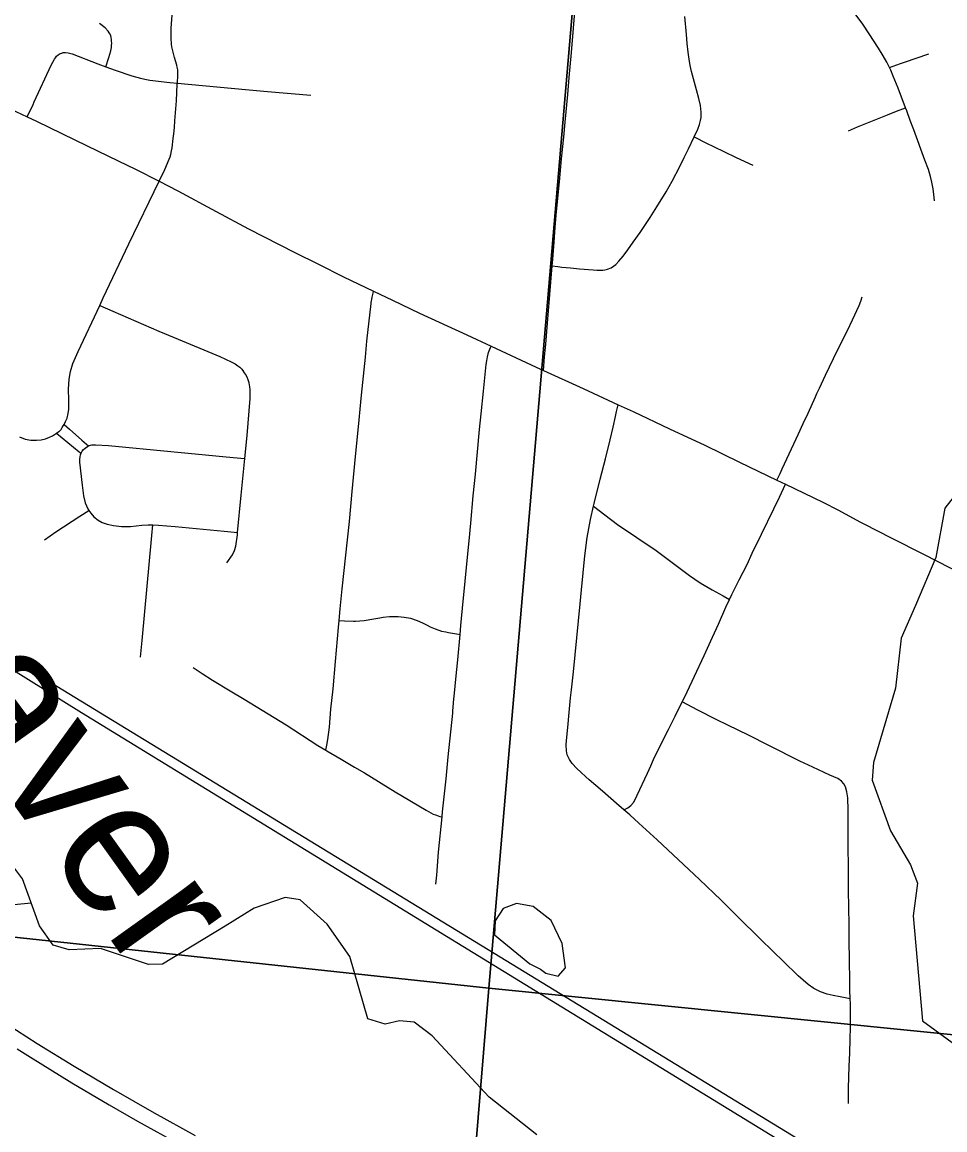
# Model space of a CAD drawing. Extents: x 0 to 34, y 0 to 22.
# Drawn here: x 6.387 to 7.037, y 17.023 to 17.803 of the extents above; entities that cross this region are included whole.
import ezdxf

# ---------------------------------------------------------------- set-up
doc = ezdxf.new("R2010")
doc.units = 0
for name, color, linetype in [('GM_X_City_Street', 7, 'Continuous'), ('GM_X_Corporation', 7, 'Continuous'), ('GM_X_County_Road', 7, 'Continuous'), ('GM_X_Minor_Lake', 7, 'Continuous'), ('GM_X_Minor_River', 7, 'Continuous'), ('GM_X_Minor_River_Text', 7, 'Continuous'), ('GM_X_Rail_Line', 7, 'Continuous'), ('GM_X_Township_Road', 7, 'Continuous'), ('GM_X_US_Route', 7, 'Continuous')]:
    doc.layers.add(name, color=color, linetype=linetype)

msp = doc.modelspace()

# ---------------------------------------------------------------- linework, layer by layer
at = {"layer": 'GM_X_City_Street'}
for points in [[(6.41469, 17.51652), (6.41554, 17.51785), (6.41628, 17.519), (6.41686, 17.52002), (6.41793, 17.52199), (6.41891, 17.52447), (6.41967, 17.52768), (6.42008, 17.5308), (6.42017, 17.53196), (6.42016, 17.53733), (6.41989, 17.54484), (6.42039, 17.55176), (6.42139, 17.55735), (6.42306, 17.5628), (6.42686, 17.57139), (6.44198, 17.60388), (6.44441, 17.6091), (6.46239, 17.6473), (6.48378, 17.69147), (6.48789, 17.6996), (6.49093, 17.70681), (6.49151, 17.70846), (6.492, 17.71027), (6.4925, 17.71266), (6.49291, 17.71488), (6.49378, 17.72136), (6.49414, 17.72468), (6.49463, 17.72929), (6.49495, 17.73379), (6.49595, 17.74806), (6.4966, 17.75977), (6.49665, 17.76041), (6.49701, 17.76603), (6.49688, 17.76985), (6.49661, 17.77161), (6.49635, 17.77304), (6.49471, 17.77845), (6.4934, 17.78315), (6.49283, 17.78602), (6.49251, 17.78794), (6.49217, 17.79219), (6.49225, 17.79573), (6.49233, 17.79927), (6.49324, 17.8113)], [(7.02999, 17.67743), (7.02956, 17.68187), (7.02897, 17.68606), (7.0282, 17.69059), (7.02726, 17.69469), (7.02564, 17.69965), (7.02316, 17.70614), (7.01534, 17.72743), (7.01291, 17.73417), (7.01043, 17.74084), (7.00959, 17.74306), (7.00436, 17.75699), (7.00094, 17.76545), (6.99923, 17.76947), (6.99823, 17.77147), (6.99641, 17.77511), (6.99385, 17.77964), (6.99042, 17.78519), (6.98384, 17.79528), (6.97949, 17.80203), (6.97265, 17.81117)], [(6.44633, 17.77193), (6.4483, 17.77846), (6.44968, 17.78314), (6.45017, 17.78544), (6.45034, 17.78697), (6.45042, 17.78849), (6.45035, 17.79011), (6.45025, 17.79129), (6.45003, 17.79261), (6.44968, 17.79367), (6.44922, 17.79497), (6.44861, 17.7959), (6.44787, 17.79707), (6.44569, 17.79933), (6.44184, 17.80255)], [(6.76062, 17.63172), (6.76461, 17.63122), (6.76755, 17.63086), (6.77345, 17.63034), (6.78, 17.62968), (6.78943, 17.62887), (6.79216, 17.62872), (6.79451, 17.62869), (6.79626, 17.62872), (6.79772, 17.62889), (6.79967, 17.62939), (6.80211, 17.63042), (6.80396, 17.63154), (6.80541, 17.63273), (6.80763, 17.63496), (6.81062, 17.63863), (6.81396, 17.64299), (6.81771, 17.64837), (6.82259, 17.6553), (6.8296, 17.66589), (6.83447, 17.67324), (6.84096, 17.68383), (6.84515, 17.69145), (6.85053, 17.7017), (6.85361, 17.70794), (6.8566, 17.71426), (6.86061, 17.72255), (6.86318, 17.72811), (6.86446, 17.73135), (6.86523, 17.73408), (6.86555, 17.7363), (6.86566, 17.73998), (6.86523, 17.7446), (6.86403, 17.74964), (6.86241, 17.75562), (6.86087, 17.76092), (6.85882, 17.76853), (6.85788, 17.7728), (6.85711, 17.77741), (6.85652, 17.7822), (6.85583, 17.78836), (6.85523, 17.79467), (6.85421, 17.80733)], [(6.39078, 17.73681), (6.39495, 17.7455), (6.39575, 17.74719), (6.40785, 17.77311), (6.41011, 17.77744), (6.41074, 17.77836), (6.41144, 17.77934), (6.41265, 17.78047), (6.41407, 17.78127), (6.41518, 17.78166), (6.41623, 17.78191), (6.41791, 17.78205), (6.4196, 17.78187), (6.42245, 17.78105), (6.44062, 17.774), (6.44633, 17.77193), (6.45271, 17.76962), (6.46453, 17.76558), (6.47056, 17.76392), (6.4738, 17.76321), (6.47732, 17.76256), (6.49142, 17.76099), (6.49665, 17.76041)], [(6.99823, 17.77147), (7.00608, 17.77424), (7.00895, 17.77525), (7.02609, 17.78116)], [(6.49665, 17.76041), (6.54465, 17.75596), (6.56011, 17.75455), (6.59055, 17.75185)], [(6.96938, 17.7269), (6.97564, 17.72957), (6.99684, 17.73802), (7.00331, 17.74058), (7.00959, 17.74306)], [(6.86061, 17.72255), (6.86938, 17.71824), (6.87435, 17.71573), (6.88973, 17.70817), (6.89642, 17.7052), (6.90207, 17.70264)], [(6.60121, 17.29045), (6.60194, 17.29405), (6.60273, 17.29801), (6.60373, 17.30673), (6.60483, 17.31931), (6.60629, 17.33379), (6.60802, 17.35291), (6.61008, 17.37702), (6.61053, 17.38176), (6.61131, 17.38998), (6.61269, 17.40415), (6.61645, 17.43868), (6.61781, 17.45165), (6.61984, 17.47267), (6.62165, 17.49245), (6.62461, 17.52332), (6.62538, 17.53083), (6.62639, 17.54052), (6.62906, 17.56732), (6.63019, 17.57862), (6.63311, 17.60508), (6.6332, 17.60591), (6.63336, 17.60705), (6.63353, 17.608), (6.63386, 17.60971), (6.63452, 17.6125), (6.63483, 17.61379)], [(6.91892, 17.48078), (6.92122, 17.4855), (6.92276, 17.48866), (6.926, 17.49572), (6.93416, 17.51329), (6.93755, 17.52071), (6.94093, 17.52791), (6.94608, 17.53952), (6.94715, 17.54173), (6.94897, 17.54565), (6.95308, 17.5547), (6.96165, 17.57225), (6.96879, 17.58607), (6.97232, 17.59357), (6.97695, 17.60378), (6.97805, 17.60687), (6.97894, 17.60989)], [(6.44198, 17.60388), (6.45115, 17.59989), (6.48362, 17.58577), (6.49447, 17.58116), (6.52665, 17.56776), (6.53461, 17.5641), (6.53741, 17.56261), (6.53928, 17.56136), (6.54066, 17.56036), (6.54204, 17.55894), (6.54331, 17.55725)], [(6.67881, 17.19616), (6.67936, 17.20244), (6.68054, 17.21853), (6.68311, 17.24356), (6.6835, 17.24696), (6.68593, 17.2704), (6.6874, 17.28582), (6.69059, 17.31663), (6.69071, 17.31786), (6.69098, 17.32092), (6.69149, 17.32644), (6.69189, 17.33074), (6.69281, 17.3406), (6.69414, 17.35417), (6.69573, 17.37206), (6.69628, 17.37827), (6.69803, 17.39553), (6.69846, 17.39984), (6.70122, 17.42882), (6.70207, 17.43807), (6.70326, 17.45042), (6.70506, 17.46957), (6.70663, 17.485), (6.70955, 17.51648), (6.71055, 17.52757), (6.71225, 17.54345), (6.71418, 17.56226), (6.71451, 17.5647), (6.715, 17.56754), (6.71588, 17.57057), (6.71725, 17.57419), (6.7176, 17.57513)], [(6.53143, 17.42249), (6.5354, 17.42816), (6.53684, 17.43109), (6.53777, 17.43417), (6.53892, 17.44225), (6.53908, 17.44387), (6.54164, 17.47013), (6.54414, 17.496), (6.54572, 17.51219), (6.54782, 17.53822), (6.54797, 17.54289), (6.54796, 17.54454), (6.54777, 17.54649), (6.54715, 17.54941), (6.54653, 17.55151), (6.5457, 17.55337), (6.54462, 17.55537), (6.54331, 17.55725)], [(6.97055, 17.11533), (6.9634, 17.11681), (6.9586, 17.11771), (6.95431, 17.11865), (6.94975, 17.12026), (6.94487, 17.12269), (6.94091, 17.12548), (6.9339, 17.13147), (6.92325, 17.14184), (6.91661, 17.14832), (6.90689, 17.15788), (6.89197, 17.17258), (6.87963, 17.18476), (6.86442, 17.19933), (6.83458, 17.2274), (6.82178, 17.23916), (6.81531, 17.24497), (6.81119, 17.24848), (6.80588, 17.253), (6.79614, 17.2616), (6.78676, 17.26971), (6.78444, 17.27174), (6.78074, 17.275), (6.77805, 17.27751), (6.77476, 17.28106), (6.77275, 17.28401), (6.77132, 17.28721), (6.77075, 17.29006), (6.7706, 17.29424), (6.77078, 17.29725), (6.77168, 17.3065), (6.77258, 17.31692), (6.77359, 17.32741), (6.77419, 17.33293), (6.77563, 17.34567), (6.77807, 17.36965), (6.78047, 17.39364), (6.7814, 17.40352), (6.78368, 17.42751), (6.78526, 17.44032), (6.78762, 17.45292), (6.78976, 17.4623), (6.79019, 17.46419), (6.79457, 17.48139), (6.79825, 17.49578), (6.80142, 17.50902), (6.80352, 17.51804), (6.80529, 17.52558), (6.80607, 17.52902), (6.80718, 17.53391)], [(6.41686, 17.52002), (6.42056, 17.51674), (6.42936, 17.50893), (6.43255, 17.50612), (6.43402, 17.50481)], [(6.38553, 17.51128), (6.3894, 17.50971), (6.39349, 17.50894), (6.3973, 17.50885), (6.40071, 17.50913), (6.40384, 17.50988), (6.40656, 17.51096), (6.40857, 17.51203), (6.4109, 17.51339), (6.41157, 17.51382), (6.41249, 17.51442), (6.41315, 17.51491), (6.41362, 17.51535), (6.41469, 17.51652)], [(6.41157, 17.51382), (6.41541, 17.51065), (6.42339, 17.50407), (6.42735, 17.50075), (6.42871, 17.4996)], [(6.42871, 17.4996), (6.42966, 17.50105), (6.4306, 17.50229), (6.43164, 17.5033), (6.43325, 17.5044), (6.43402, 17.50481), (6.43534, 17.50535), (6.4365, 17.50558), (6.439, 17.50562), (6.44822, 17.50512), (6.53594, 17.49678), (6.54414, 17.496)], [(6.42871, 17.4996), (6.42815, 17.4984), (6.42782, 17.49729), (6.42759, 17.49538), (6.42759, 17.4935), (6.42961, 17.47722), (6.43055, 17.46975), (6.43174, 17.46479), (6.43347, 17.46063), (6.43425, 17.45943), (6.43558, 17.45736), (6.43777, 17.45497), (6.44081, 17.45253), (6.44366, 17.45097), (6.4473, 17.44968), (6.45165, 17.44873), (6.45731, 17.4481), (6.46363, 17.44806), (6.47171, 17.44895), (6.47596, 17.44923), (6.47937, 17.44917), (6.48331, 17.44909), (6.495, 17.44818), (6.52957, 17.44481), (6.53908, 17.44387)], [(6.81119, 17.24848), (6.81389, 17.24986), (6.81601, 17.25141), (6.81788, 17.25357), (6.81917, 17.25571), (6.82059, 17.25878), (6.82784, 17.27437), (6.83007, 17.27944), (6.83214, 17.28394), (6.83667, 17.29344), (6.84256, 17.30508), (6.84726, 17.31451), (6.85233, 17.32455), (6.85368, 17.32721), (6.8558, 17.33164), (6.86101, 17.34256), (6.8677, 17.35714), (6.87367, 17.37011), (6.87776, 17.37918), (6.88295, 17.39114), (6.88556, 17.39675), (6.88711, 17.40009), (6.89239, 17.41046), (6.89798, 17.42139), (6.90162, 17.4292), (6.90812, 17.44256), (6.91669, 17.46046), (6.92071, 17.46878), (6.92507, 17.47781)], [(6.403, 17.43862), (6.41105, 17.44427), (6.42793, 17.45529), (6.43425, 17.45943)], [(6.78976, 17.4623), (6.79782, 17.45622), (6.80673, 17.44951), (6.83387, 17.43106), (6.85741, 17.41349), (6.86489, 17.40837), (6.87345, 17.40336), (6.88104, 17.39921), (6.88556, 17.39675)], [(6.4706, 17.35596), (6.4718, 17.36766), (6.47868, 17.44164), (6.47937, 17.44917)], [(6.61053, 17.38176), (6.61441, 17.38159), (6.62068, 17.38134), (6.62218, 17.38133), (6.62508, 17.38151), (6.62831, 17.38187), (6.63503, 17.38309), (6.63928, 17.38381), (6.6417, 17.38424), (6.646, 17.38466), (6.6522, 17.38456), (6.65651, 17.38419), (6.66078, 17.38339), (6.6655, 17.38194), (6.66941, 17.38023), (6.67265, 17.37856), (6.67478, 17.37741), (6.67817, 17.37593), (6.68278, 17.37443), (6.68579, 17.37388), (6.68753, 17.37345), (6.69335, 17.37247), (6.69573, 17.37206)], [(6.50768, 17.34866), (6.514, 17.34457), (6.52135, 17.33984), (6.53374, 17.33233), (6.54367, 17.32639), (6.56478, 17.3135), (6.57317, 17.30823), (6.59554, 17.2939), (6.60121, 17.29045), (6.60186, 17.29005), (6.61193, 17.28406), (6.62149, 17.27847), (6.62845, 17.27446), (6.65012, 17.26117), (6.67195, 17.24816), (6.67688, 17.24551), (6.67839, 17.24484), (6.68028, 17.24416), (6.68142, 17.24386), (6.68311, 17.24356)], [(6.96946, 17.04151), (6.96946, 17.05238), (6.96979, 17.0678), (6.97021, 17.07693), (6.97058, 17.08718), (6.97078, 17.09507), (6.97085, 17.10728), (6.97068, 17.11203), (6.97055, 17.11533), (6.97034, 17.12176), (6.97029, 17.12972), (6.97008, 17.14083), (6.96989, 17.15816), (6.96988, 17.16746), (6.96937, 17.19195), (6.96927, 17.20727), (6.96926, 17.22333), (6.96912, 17.23573), (6.96922, 17.24814), (6.96886, 17.25682), (6.96824, 17.26112), (6.96717, 17.26468), (6.96603, 17.26687), (6.96439, 17.26872), (6.96184, 17.27047), (6.95614, 17.27291), (6.94424, 17.27847), (6.93505, 17.28279), (6.91323, 17.29371), (6.89888, 17.30102), (6.89168, 17.30464), (6.88446, 17.30814), (6.87673, 17.31181), (6.86317, 17.31873), (6.85233, 17.32455)]]:
    msp.add_lwpolyline(points, dxfattribs=at)
at = {"layer": 'GM_X_Corporation'}
for points in [[(5.79402, 18.23883), (6.80258, 18.13648), (6.71605, 17.12273), (5.70874, 17.23111)], [(6.80258, 18.13648), (7.827, 18.03271), (7.72877, 17.02108), (6.71605, 17.12273)], [(6.71605, 17.12273), (6.63404, 16.12897), (5.72435, 16.21065), (5.62189, 16.22039), (5.70874, 17.23111)], [(7.72877, 17.02108), (7.64387, 16.03533), (6.76485, 16.11648), (6.63404, 16.12897), (6.71605, 17.12273)]]:
    msp.add_lwpolyline(points, close=True, dxfattribs=at)
at = {"layer": 'GM_X_County_Road'}
msp.add_line((6.91892, 17.48078), (6.92507, 17.47781), dxfattribs=at)
for points in [[(6.32188, 17.76891), (6.33175, 17.76439), (6.35352, 17.75457), (6.37486, 17.74433), (6.39078, 17.73681)], [(6.39078, 17.73681), (6.39748, 17.73366), (6.43321, 17.71636), (6.45505, 17.70573), (6.46719, 17.69993), (6.48378, 17.69147)], [(6.48378, 17.69147), (6.49688, 17.68455), (6.52394, 17.66989), (6.54683, 17.65788), (6.57942, 17.64103), (6.59596, 17.63288), (6.61356, 17.62397), (6.63483, 17.61379)], [(6.63483, 17.61379), (6.64815, 17.60742), (6.66729, 17.59846), (6.70054, 17.58303), (6.7176, 17.57513)], [(6.7176, 17.57513), (6.74931, 17.56043), (6.75443, 17.55809)], [(6.75443, 17.55809), (6.78242, 17.54525), (6.80718, 17.53391)], [(6.80718, 17.53391), (6.81765, 17.52912), (6.84325, 17.517), (6.86816, 17.50535), (6.89261, 17.49347), (6.91892, 17.48078)], [(6.92507, 17.47781), (6.95133, 17.46514), (6.96226, 17.45948), (6.97734, 17.4514), (6.98008, 17.44991), (6.99947, 17.44013), (7.0221, 17.42851), (7.04089, 17.41892), (7.06602, 17.406)]]:
    msp.add_lwpolyline(points, dxfattribs=at)
at = {"layer": 'GM_X_Minor_Lake'}
for points in [[(6.75626, 17.13336), (6.76494, 17.13127), (6.76998, 17.13724), (6.76766, 17.15438), (6.76, 17.1705), (6.74729, 17.18027), (6.73557, 17.18243), (6.72602, 17.17884), (6.72054, 17.17022), (6.71997, 17.16036)], [(6.71997, 17.16036), (6.74484, 17.13997), (6.75249, 17.1362), (6.75626, 17.13336)]]:
    msp.add_lwpolyline(points, dxfattribs=at)
at = {"layer": 'GM_X_Minor_River'}
for points in [[(7.0457, 17.4719), (7.03714, 17.46107), (7.03079, 17.42627), (7.01649, 17.3924), (7.00657, 17.36945), (7.00248, 17.33422), (6.98707, 17.28176), (6.98607, 17.26925), (6.99905, 17.23364), (7.01301, 17.20979), (7.01807, 17.19677), (7.01498, 17.17367), (7.02153, 17.09984), (7.05633, 17.0744), (7.0622, 17.06439), (7.06201, 17.05414), (7.06351, 17.0336), (7.07477, 17.0269), (7.08368, 17.01683)], [(6.74991, 17.01955), (6.71628, 17.04612), (6.67613, 17.08915), (6.66342, 17.09893), (6.65319, 17.09991), (6.64291, 17.09748), (6.63084, 17.10116), (6.61802, 17.14512), (6.60214, 17.16788), (6.58312, 17.185), (6.57253, 17.18675), (6.55077, 17.17926), (6.53042, 17.16641), (6.48628, 17.13965), (6.47642, 17.13949), (6.44249, 17.15086), (6.42047, 17.14983), (6.40916, 17.15312), (6.39955, 17.16662), (6.38766, 17.19992), (6.37915, 17.21113)], [(6.3938, 17.18272), (6.36148, 17.17961)]]:
    msp.add_lwpolyline(points, dxfattribs=at)
at = {"layer": 'GM_X_Rail_Line'}
for points in [[(3.70448, 17.42229), (3.8238, 17.40968), (4.1793, 17.59433), (4.21884, 17.60563), (4.53197, 17.66904), (4.631, 17.71273), (4.67602, 17.72967), (4.74678, 17.74703), (4.82147, 17.74282), (5.41919, 17.67801), (5.46375, 17.66473), (5.52417, 17.62929), (5.5775, 17.59308), (5.86559, 17.49221), (5.95124, 17.46244), (5.99921, 17.4478), (6.04755, 17.44691), (6.14412, 17.48501), (6.16189, 17.48329), (6.20118, 17.45896), (6.42917, 17.31711), (7.48054, 16.67263)], [(5.87786, 17.66832), (5.978, 17.60536), (6.37557, 17.35777), (6.71983, 17.14746), (7.22332, 16.83983), (7.38973, 16.73702), (7.50977, 16.66581), (7.59689, 16.6209), (7.67326, 16.59658), (7.76197, 16.57843), (7.84566, 16.56595), (8.12277, 16.51762), (8.63318, 16.43357), (8.71189, 16.42004)]]:
    msp.add_lwpolyline(points, dxfattribs=at)
at = {"layer": 'GM_X_Township_Road'}
for points in [[(6.76062, 17.63172), (6.76077, 17.63371), (6.762, 17.64846), (6.76282, 17.65902), (6.76377, 17.67008), (6.76582, 17.69101), (6.76728, 17.70706), (6.76887, 17.72229), (6.7699, 17.733), (6.77165, 17.75236), (6.77265, 17.76431), (6.77415, 17.78212), (6.77568, 17.79911), (6.77767, 17.82259), (6.77903, 17.83925), (6.78084, 17.86172), (6.78261, 17.8801), (6.78376, 17.8938), (6.78487, 17.90667), (6.78607, 17.91954), (6.78744, 17.93446), (6.78938, 17.95365)], [(6.75443, 17.55809), (6.75532, 17.5677), (6.75613, 17.57649), (6.75746, 17.59138), (6.75973, 17.62016), (6.76062, 17.63172)]]:
    msp.add_lwpolyline(points, dxfattribs=at)
at = {"layer": 'GM_X_US_Route'}
for points in [[(6.33636, 17.12378), (6.3686, 17.10256), (6.39794, 17.08382), (6.42389, 17.06786), (6.45168, 17.05135), (6.48025, 17.03494), (6.50906, 17.01894)], [(6.38383, 17.08016), (6.39329, 17.07417), (6.42236, 17.05621), (6.4485, 17.04064), (6.46844, 17.02922), (6.4983, 17.01262)]]:
    msp.add_lwpolyline(points, dxfattribs=at)

# ---------------------------------------------------------------- texts
at = {"layer": 'GM_X_Minor_River_Text'}
msp.add_text('Beaver', height=0.094692, rotation=305.57708, dxfattribs=at).set_placement((6.23593, 17.4554))

doc.saveas('drawing.dxf')
